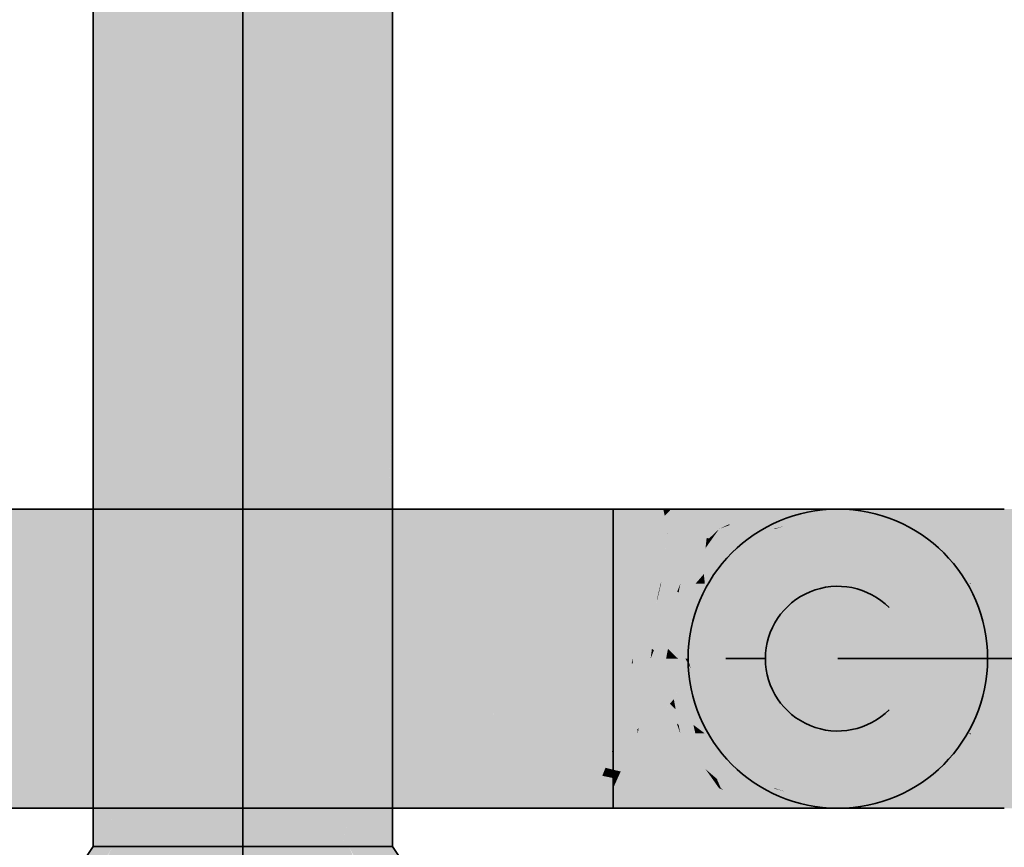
# Model space of a CAD drawing. Extents: x -459 to 541, y -543 to 550.
# Tile 569 of 577: x 233.15 to 237.22, y 402.24 to 405.66. Entities that reach past the tile are written whole.
import ezdxf

# ---------------------------------------------------------------- set-up
doc = ezdxf.new("R2010")
doc.units = 0
doc.layers.get('0').update_dxf_attribs({"lineweight": 35})
doc.layers.add('0-Shading', color=7, linetype='Continuous', lineweight=35)
doc.layers.add('H_Ruecklauf', color=5, linetype='Continuous', lineweight=35, true_color=0x0000ff)
doc.layers.add('H_Vorlauf', color=1, linetype='Continuous', lineweight=35, true_color=0xff0000)

# ---------------------------------------------------------------- blocks, each defined once
blk = doc.blocks.new('Shading-A07ALAKV1N', base_point=(152.5692, 260.2956))
at = {"layer": '0-Shading', "color": 174, "true_color": 0x0000a0}
for points in [[(233.4521, 448.1674), (233.4521, 403.3597), (233.5351, 448.1674), (233.5351, 402.2436)], [(234.6921, 448.1674), (234.609, 448.1674), (234.6921, 404.0363), (234.609, 403.7408)], [(234.6921, 404.0363), (234.609, 403.7408), (234.6864, 403.8878), (234.609, 403.5287)], [(234.6921, 404.0363), (234.6864, 403.8878), (234.6921, 403.969)], [(234.6921, 403.969), (234.609, 402.7712), (234.6921, 402.4255), (234.609, 402.2397)], [(234.6864, 403.8878), (234.609, 403.5287), (234.6668, 403.6041), (234.609, 403.2921)], [(234.6668, 403.6041), (234.609, 403.2921), (234.641, 403.2328), (234.609, 403.0473)], [(233.5309, 402.2999), (233.4521, 403.3597), (233.4521, 402.2397)], [(234.641, 403.2328), (234.609, 403.0473), (234.6136, 402.8373), (234.609, 402.8108)], [(234.609, 402.8108), (234.609, 402.7712), (234.6136, 402.8373)], [(234.6921, 402.4255), (234.609, 402.2397), (234.6921, 402.3031)], [(233.5351, 402.2397), (233.5351, 402.2436), (233.4936, 402.2714), (233.5309, 402.2999)], [(234.6921, 402.3031), (234.6505, 402.2714), (234.6921, 402.2397)], [(233.5351, 402.2397), (233.4936, 402.2714), (233.4521, 402.2397)], [(234.6505, 402.2714), (234.609, 402.2397), (234.6921, 402.2397)]]:
    blk.add_solid(points, dxfattribs=at)
at = {"layer": '0-Shading', "color": 172, "true_color": 0x0000d9}
for points in [[(233.5351, 448.1674), (233.5351, 402.2397), (233.7621, 448.1674), (233.7621, 402.4255)], [(234.609, 448.1674), (234.3821, 448.1674), (234.609, 403.7408), (234.6042, 403.7313)], [(234.6042, 403.7313), (234.3821, 448.1674), (234.3821, 403.2921)], [(234.6053, 403.5207), (234.6042, 403.7313), (234.3821, 403.0473), (234.3821, 403.2921)], [(234.609, 403.7408), (234.6042, 403.7313), (234.609, 403.5287), (234.6053, 403.5207)], [(234.3821, 403.0473), (234.3821, 402.8108), (234.6053, 403.5207), (234.6064, 403.2867)], [(234.609, 403.5287), (234.6053, 403.5207), (234.609, 403.2921), (234.6064, 403.2867)], [(234.6064, 403.2867), (234.3821, 402.8108), (234.6076, 403.0446), (234.3821, 402.5987)], [(234.609, 403.2921), (234.6064, 403.2867), (234.609, 403.0473), (234.6076, 403.0446)], [(234.6076, 403.0446), (234.3821, 402.5987), (234.6088, 402.8104), (234.3821, 402.4255)], [(234.609, 403.0473), (234.6076, 403.0446), (234.609, 402.8108), (234.6088, 402.8104)], [(234.6088, 402.8104), (234.3821, 402.4255), (234.443, 402.3825), (234.3821, 402.3031)], [(234.6088, 402.8104), (234.443, 402.3825), (234.609, 402.7712)], [(234.6088, 402.8104), (234.609, 402.7712), (234.609, 402.8108)], [(234.5499, 402.5217), (234.609, 402.7712), (234.443, 402.3825)], [(234.609, 402.7712), (234.491, 402.2727), (234.609, 402.2397)], [(234.3821, 402.2397), (234.5075, 402.3424), (234.443, 402.3825), (234.5499, 402.5217)], [(233.7621, 402.4255), (233.5351, 402.2397), (233.7621, 402.3031)], [(234.3821, 402.3031), (234.3821, 402.2397), (234.443, 402.3825)], [(234.5075, 402.3424), (234.3821, 402.2397), (234.4903, 402.27)], [(233.7621, 402.3031), (233.6486, 402.2714), (233.7621, 402.2397)], [(233.6486, 402.2714), (233.5351, 402.2397), (233.7621, 402.2397)], [(234.3821, 402.2397), (234.4832, 402.2397), (234.4903, 402.27)], [(234.491, 402.2727), (234.4832, 402.2397), (234.609, 402.2397)]]:
    blk.add_solid(points, dxfattribs=at)
at = {"layer": '0-Shading', "color": 5, "true_color": 0x0000fa}
for points in [[(233.7621, 448.1674), (233.7621, 402.4255), (234.0721, 448.1674), (234.0721, 402.8108)], [(234.0721, 448.1674), (234.0721, 402.8108), (234.3821, 448.1674), (234.3821, 403.2921)], [(234.3821, 403.2921), (234.0721, 402.8108), (234.3821, 403.0473), (234.0721, 402.5987)], [(234.3821, 403.0473), (234.0721, 402.5987), (234.3821, 402.8108), (234.0721, 402.4255)], [(234.0721, 402.8108), (233.7621, 402.4255), (234.0721, 402.5987), (233.7621, 402.3031)], [(234.3821, 402.8108), (234.0721, 402.4255), (234.3821, 402.5987), (234.0721, 402.3031)], [(234.0721, 402.5987), (233.7621, 402.3031), (234.0721, 402.4255), (233.7621, 402.2397)], [(234.3821, 402.5987), (234.0721, 402.3031), (234.3821, 402.4255), (234.0721, 402.2397)], [(234.0721, 402.4255), (233.7621, 402.2397), (234.0721, 402.3031)], [(234.3821, 402.4255), (234.0721, 402.2397), (234.3821, 402.3031)], [(234.0721, 402.3031), (233.9171, 402.2714), (234.0721, 402.2397)], [(234.3821, 402.3031), (234.2271, 402.2714), (234.3821, 402.2397)], [(233.9171, 402.2714), (233.7621, 402.2397), (234.0721, 402.2397)], [(234.2271, 402.2714), (234.0721, 402.2397), (234.3821, 402.2397)]]:
    blk.add_solid(points, dxfattribs=at)
at = {"layer": '0-Shading', "color": 174, "true_color": 0x00008d}
for points in [[(233.1921, 401.8497), (233.222, 401.8497), (233.4521, 402.2397), (233.4732, 402.2397)], [(234.6709, 402.2397), (234.9187, 401.8997), (234.6921, 402.2397)], [(234.6709, 402.2397), (234.9221, 401.8497), (234.9187, 401.8997), (234.9485, 401.8497)]]:
    blk.add_solid(points, dxfattribs=at)
at = {"layer": '0-Shading', "color": 174, "true_color": 0x0000a8}
for points in [[(233.4732, 402.2397), (233.222, 401.8497), (233.5309, 402.2324), (233.2863, 401.8497)], [(233.4732, 402.2397), (233.5309, 402.2324), (233.5351, 402.2397)], [(234.8342, 401.8497), (234.9221, 401.8497), (234.609, 402.2397), (234.6709, 402.2397)]]:
    blk.add_solid(points, dxfattribs=at)
at = {"layer": '0-Shading', "color": 172, "true_color": 0x0000c0}
for points in [[(233.31, 401.8497), (233.4498, 401.8497), (233.5351, 402.2397), (233.6337, 402.2397)], [(234.5105, 402.2397), (234.8342, 401.8497), (234.609, 402.2397)], [(234.5105, 402.2397), (234.5139, 402.2324), (234.8342, 401.8497), (234.732, 401.8497)]]:
    blk.add_solid(points, dxfattribs=at)
at = {"layer": '0-Shading', "color": 172, "true_color": 0x0000d3}
for points in [[(233.4498, 401.8497), (233.6321, 401.8497), (233.6337, 402.2397), (233.7621, 402.2397)], [(234.5121, 401.8497), (234.6943, 401.8497), (234.3821, 402.2397), (234.5105, 402.2397)]]:
    blk.add_solid(points, dxfattribs=at)
at = {"layer": '0-Shading', "color": 172, "true_color": 0x0000e1}
for points in [[(233.6321, 401.8497), (233.8443, 401.8497), (233.7621, 402.2397), (233.9116, 402.2397)], [(234.2998, 401.8497), (234.5121, 401.8497), (234.2325, 402.2397), (234.3821, 402.2397)]]:
    blk.add_solid(points, dxfattribs=at)
at = {"layer": '0-Shading', "color": 5, "true_color": 0x0000e8}
for points in [[(233.8443, 401.8497), (234.0721, 401.8497), (233.9116, 402.2397), (234.0721, 402.2397)], [(234.0721, 401.8497), (234.2998, 401.8497), (234.0721, 402.2397), (234.2325, 402.2397)]]:
    blk.add_solid(points, dxfattribs=at)
blk = doc.blocks.new('Shading-A07ALAKX1N', base_point=(152.5493, 262.2348))
at = {"layer": '0-Shading', "color": 14, "true_color": 0xa00000}
for points in [[(232.8325, 403.5658), (234.3449, 403.5597), (232.7971, 403.6377), (234.1476, 403.6377)], [(234.1476, 403.6377), (234.3449, 403.5597), (235.1228, 403.6377), (235.2254, 403.5562)], [(235.2254, 403.5562), (235.6053, 403.5547), (235.1228, 403.6377), (235.6053, 403.6377)], [(235.7658, 403.5547), (235.8125, 403.6377), (235.6053, 403.5717), (235.6053, 403.6377)], [(235.8125, 403.6377), (235.7658, 403.5547), (235.8189, 403.6096)], [(235.846, 403.6377), (235.8125, 403.6377), (235.8189, 403.6096)], [(237.2246, 403.6377), (237.1444, 403.5547), (237.4653, 403.6377), (237.4653, 403.5547)], [(232.8816, 403.5547), (234.3576, 403.5547), (232.8325, 403.5658), (234.3449, 403.5597)], [(234.3449, 403.5597), (234.3576, 403.5547), (235.2254, 403.5562), (235.2274, 403.5547)], [(235.2274, 403.5547), (235.6053, 403.5547), (235.2254, 403.5562)], [(235.7658, 403.5547), (235.6053, 403.5717), (235.6053, 403.5547)], [(233.998, 402.4808), (232.8379, 402.4808), (233.7323, 402.3977), (232.7971, 402.3977)], [(233.7323, 402.3977), (234.7663, 402.3977), (233.998, 402.4808), (234.9186, 402.4808)], [(235.5398, 402.4808), (234.9186, 402.4808), (235.5373, 402.4775), (234.852, 402.4445)], [(235.4767, 402.3977), (235.6053, 402.3977), (235.5398, 402.4808), (235.6053, 402.4808)], [(235.6053, 402.4808), (235.6053, 402.3977), (235.7737, 402.4727), (235.846, 402.3977)], [(235.7658, 402.4808), (235.6053, 402.4808), (235.7737, 402.4727)], [(237.1444, 402.4808), (237.2246, 402.3977), (237.4653, 402.4808), (237.4653, 402.3977)], [(235.5373, 402.4775), (235.0698, 402.455), (234.7663, 402.3977), (234.8151, 402.4243)], [(235.5373, 402.4775), (234.7663, 402.3977), (235.4767, 402.3977)], [(235.0698, 402.455), (234.852, 402.4445), (234.8151, 402.4243)]]:
    blk.add_solid(points, dxfattribs=at)
at = {"layer": '0-Shading', "color": 14, "true_color": 0x9e0000}
for points in [[(236.0703, 403.6377), (235.846, 403.6377), (235.834, 403.5547), (235.8189, 403.6096)], [(236.0703, 403.6377), (235.834, 403.5547), (235.9153, 403.5547)], [(237.0003, 403.6377), (236.8453, 403.5547), (237.2246, 403.6377), (237.1444, 403.5547)], [(235.8189, 403.6096), (235.7658, 403.5547), (235.834, 403.5547)], [(235.9153, 402.4808), (235.7658, 402.4808), (235.9848, 402.4436), (235.7737, 402.4727)], [(236.8453, 402.4808), (237.0003, 402.3977), (237.1444, 402.4808), (237.2246, 402.3977)], [(235.7737, 402.4727), (235.846, 402.3977), (235.9848, 402.4436), (236.0703, 402.3977)]]:
    blk.add_solid(points, dxfattribs=at)
at = {"layer": '0-Shading', "color": 14, "true_color": 0x990000}
for points in [[(236.0852, 403.5745), (236.2172, 403.6377), (236.0317, 403.617), (236.0703, 403.6377)], [(236.2083, 403.617), (236.2172, 403.6377), (236.0887, 403.5717), (236.0852, 403.5745)], [(236.263, 403.6377), (236.2172, 403.6377), (236.2083, 403.617)], [(237.0003, 403.6377), (236.5885, 403.5547), (236.8453, 403.5547)], [(237.0003, 403.6377), (236.8785, 403.6377), (236.5885, 403.5547), (236.665, 403.5836)], [(236.8785, 403.6377), (236.8077, 403.6377), (236.665, 403.5836)], [(236.0437, 403.5547), (236.0852, 403.5745), (235.9153, 403.5547), (236.0317, 403.617)], [(236.0852, 403.5745), (236.0437, 403.5547), (236.0887, 403.5717)], [(236.0437, 402.4808), (235.9153, 402.4808), (236.1744, 402.3977), (236.0703, 402.3977)], [(236.0437, 402.4808), (236.1744, 402.3977), (236.0637, 402.4732)], [(236.8453, 402.4808), (236.5885, 402.4808), (236.8785, 402.3977), (236.665, 402.4518)], [(236.8453, 402.4808), (236.8785, 402.3977), (237.0003, 402.3977)], [(236.1744, 402.3977), (236.263, 402.3977), (236.0637, 402.4732)], [(236.665, 402.4518), (236.8077, 402.3977), (236.8785, 402.3977)]]:
    blk.add_solid(points, dxfattribs=at)
at = {"layer": '0-Shading', "color": 14, "true_color": 0x930000}
for points in [[(236.4108, 403.6377), (236.263, 403.6377), (236.1974, 403.5717), (236.2083, 403.617)], [(236.8077, 403.6377), (236.6599, 403.6377), (236.5624, 403.5547), (236.3915, 403.5547)], [(236.8077, 403.6377), (236.5624, 403.5547), (236.665, 403.5836)], [(236.1974, 403.5717), (236.2083, 403.617), (236.1423, 403.5547), (236.0887, 403.5717)], [(236.5624, 403.5547), (236.5885, 403.5547), (236.665, 403.5836)], [(236.0887, 403.5717), (236.0437, 403.5547), (236.1423, 403.5547)], [(236.0513, 402.4808), (236.0437, 402.4808), (236.0637, 402.4732)], [(236.1423, 402.4808), (236.0513, 402.4808), (236.263, 402.3977), (236.0637, 402.4732)], [(236.1423, 402.4808), (236.263, 402.3977), (236.4108, 402.3977)], [(236.5624, 402.4808), (236.3915, 402.4808), (236.8077, 402.3977), (236.6599, 402.3977)], [(236.5624, 402.4808), (236.8077, 402.3977), (236.665, 402.4518)], [(236.5885, 402.4808), (236.5624, 402.4808), (236.665, 402.4518)]]:
    blk.add_solid(points, dxfattribs=at)
at = {"layer": '0-Shading', "color": 14, "true_color": 0x8c0000}
for points in [[(236.5036, 403.6377), (236.4108, 403.6377), (236.2042, 403.5547), (236.1974, 403.5717)], [(236.6599, 403.6377), (236.2752, 403.5547), (236.3915, 403.5547)], [(236.6599, 403.6377), (236.567, 403.6377), (236.2752, 403.5547), (236.3159, 403.568)], [(236.1974, 403.5717), (236.1423, 403.5547), (236.2042, 403.5547)], [(236.3159, 403.568), (236.2676, 403.5547), (236.2752, 403.5547)], [(236.1423, 402.4808), (236.4108, 402.3977), (236.2042, 402.4808), (236.5036, 402.3977)], [(236.2752, 402.4808), (236.2676, 402.4808), (236.3159, 402.4674)], [(236.3915, 402.4808), (236.2752, 402.4808), (236.567, 402.3977), (236.3159, 402.4674)], [(236.3915, 402.4808), (236.567, 402.3977), (236.6599, 402.3977)]]:
    blk.add_solid(points, dxfattribs=at)
at = {"layer": '0-Shading', "color": 16, "true_color": 0x830000}
for points in [[(236.5036, 403.6377), (236.2042, 403.5547), (236.5353, 403.6377), (236.2253, 403.5547)], [(236.552, 403.6377), (236.5353, 403.6377), (236.2676, 403.5547), (236.2253, 403.5547)], [(236.552, 403.6377), (236.2676, 403.5547), (236.3159, 403.568)], [(236.567, 403.6377), (236.552, 403.6377), (236.3159, 403.568)], [(236.2042, 402.4808), (236.5036, 402.3977), (236.2253, 402.4808), (236.5353, 402.3977)], [(236.2676, 402.4808), (236.2253, 402.4808), (236.552, 402.3977), (236.5353, 402.3977)], [(236.2676, 402.4808), (236.552, 402.3977), (236.3159, 402.4674)], [(236.552, 402.3977), (236.567, 402.3977), (236.3159, 402.4674)]]:
    blk.add_solid(points, dxfattribs=at)
at = {"layer": '0-Shading', "color": 12, "true_color": 0xd90000}
for points in [[(233.0783, 403.3277), (234.4558, 403.3277), (232.8816, 403.5547), (234.3576, 403.5547)], [(234.3576, 403.5547), (234.4558, 403.3277), (235.2274, 403.5547), (235.2561, 403.3277)], [(235.2561, 403.3277), (235.6053, 403.3277), (235.2274, 403.5547), (235.6053, 403.5547)], [(235.7638, 403.547), (235.6053, 403.5547), (235.7175, 403.3681), (235.6053, 403.4753)], [(235.7658, 403.5547), (235.6053, 403.5547), (235.7638, 403.547)], [(237.4653, 403.5547), (237.1444, 403.5547), (237.4653, 403.4314), (237.0867, 403.3317)], [(235.6053, 403.4753), (235.6053, 403.3277), (235.7175, 403.3681), (235.7071, 403.3277)], [(237.0867, 403.3317), (237.0857, 403.3277), (237.4653, 403.4314), (237.4653, 403.3277)], [(234.2482, 402.7077), (232.8678, 402.7077), (233.998, 402.4808), (232.8379, 402.4808)], [(233.998, 402.4808), (234.9186, 402.4808), (234.2482, 402.7077), (235.0778, 402.7077)], [(235.0778, 402.7077), (234.9186, 402.4808), (235.6053, 402.6449), (235.5398, 402.4808)], [(235.0778, 402.7077), (235.6053, 402.6449), (235.6053, 402.7077)], [(235.6651, 402.614), (235.7071, 402.7077), (235.6053, 402.6449), (235.6309, 402.7077)], [(235.6309, 402.7077), (235.6053, 402.7077), (235.6053, 402.6449)], [(235.7364, 402.5945), (235.7071, 402.7077), (235.6651, 402.614)], [(237.4653, 402.7077), (237.0857, 402.7077), (237.4653, 402.604), (237.0867, 402.7037)], [(237.0867, 402.7037), (237.1444, 402.4808), (237.4653, 402.604), (237.4653, 402.4808)], [(235.6053, 402.6449), (235.6001, 402.6318), (235.6053, 402.6303)], [(235.6651, 402.614), (235.6053, 402.6449), (235.6053, 402.6303)], [(235.6053, 402.6303), (235.6001, 402.6318), (235.6053, 402.5575), (235.5737, 402.5656)], [(235.6053, 402.6303), (235.6053, 402.5575), (235.6651, 402.614), (235.6365, 402.5503)], [(235.7549, 402.523), (235.7364, 402.5945), (235.6365, 402.5503), (235.6651, 402.614)], [(235.6053, 402.5575), (235.5737, 402.5656), (235.6053, 402.523), (235.5604, 402.5324)], [(235.5604, 402.5324), (235.5398, 402.4808), (235.6053, 402.523), (235.6053, 402.4808)], [(235.6365, 402.5503), (235.6053, 402.5575), (235.6229, 402.52), (235.6053, 402.523)], [(235.6229, 402.52), (235.6053, 402.523), (235.6118, 402.4953), (235.6053, 402.4959)], [(235.7619, 402.4959), (235.6229, 402.52), (235.7658, 402.4808), (235.6118, 402.4953)], [(235.6365, 402.5503), (235.6229, 402.52), (235.7549, 402.523), (235.7619, 402.4959)], [(235.6053, 402.4959), (235.6053, 402.4808), (235.6118, 402.4953)], [(235.6118, 402.4953), (235.6053, 402.4808), (235.7658, 402.4808)]]:
    blk.add_solid(points, dxfattribs=at)
at = {"layer": '0-Shading', "color": 12, "true_color": 0xd30000}
for points in [[(235.8019, 403.3277), (235.8314, 403.5365), (235.7175, 403.3681), (235.7638, 403.547)], [(235.8314, 403.5365), (235.834, 403.5547), (235.7638, 403.547), (235.7658, 403.5547)], [(235.8042, 403.3324), (235.9078, 403.5396), (235.8331, 403.5475)], [(235.8316, 403.5365), (235.834, 403.5547), (235.8314, 403.5365)], [(235.9078, 403.5396), (235.9153, 403.5547), (235.8331, 403.5475), (235.834, 403.5547)], [(237.1444, 403.5547), (236.8453, 403.5547), (237.0789, 403.3277), (236.7319, 403.3277)], [(237.1444, 403.5547), (237.0789, 403.3277), (237.0867, 403.3317)], [(235.8042, 403.3324), (235.8316, 403.5365), (235.8019, 403.3277), (235.8314, 403.5365)], [(235.7071, 403.3277), (235.8019, 403.3277), (235.7175, 403.3681)], [(237.0789, 403.3277), (237.0857, 403.3277), (237.0867, 403.3317)], [(235.877, 402.5575), (235.8221, 402.6674), (235.7364, 402.5945), (235.7071, 402.7077)], [(235.8221, 402.6674), (235.8019, 402.7077), (235.7071, 402.7077)], [(237.0789, 402.7077), (236.7319, 402.7077), (237.1444, 402.4808), (236.8453, 402.4808)], [(237.0789, 402.7077), (237.1444, 402.4808), (237.0867, 402.7037)], [(237.0857, 402.7077), (237.0789, 402.7077), (237.0867, 402.7037)], [(235.877, 402.5575), (235.7364, 402.5945), (235.9078, 402.4959), (235.7549, 402.523)], [(235.9078, 402.4959), (235.7549, 402.523), (235.9153, 402.4808), (235.7619, 402.4959)], [(235.7619, 402.4959), (235.7658, 402.4808), (235.9153, 402.4808)]]:
    blk.add_solid(points, dxfattribs=at)
at = {"layer": '0-Shading', "color": 12, "true_color": 0xc70000}
for points in [[(235.9078, 403.5396), (235.8757, 403.4753), (235.9925, 403.5179), (235.894, 403.4208)], [(235.9078, 403.5396), (236.0022, 403.5154), (235.9153, 403.5547), (236.0284, 403.5402)], [(236.0284, 403.5402), (236.0437, 403.5547), (235.9153, 403.5547)], [(236.0022, 403.5154), (236.0139, 403.5124), (236.0284, 403.5402), (236.0331, 403.5396)], [(236.0331, 403.5396), (236.0437, 403.5547), (236.0284, 403.5402)], [(236.5885, 403.5547), (236.4281, 403.3277), (236.8453, 403.5547), (236.7319, 403.3277)], [(235.9925, 403.5179), (235.894, 403.4208), (235.991, 403.5048), (235.896, 403.415)], [(235.991, 403.5048), (235.896, 403.415), (235.9876, 403.4753), (235.9118, 403.3681)], [(235.9876, 403.4753), (236.0139, 403.5124), (235.991, 403.5048), (236.0022, 403.5154)], [(235.991, 403.5048), (236.0022, 403.5154), (235.9925, 403.5179)], [(235.8757, 403.4753), (235.8042, 403.3324), (235.894, 403.4208)], [(235.894, 403.4208), (235.8042, 403.3324), (235.896, 403.415), (235.8037, 403.3277)], [(235.896, 403.415), (235.8037, 403.3277), (235.9118, 403.3681), (235.8833, 403.3277)], [(235.8042, 403.3324), (235.8019, 403.3277), (235.8037, 403.3277)], [(235.8221, 402.6674), (235.9876, 402.5602), (235.8019, 402.7077), (235.9118, 402.6674)], [(235.9118, 402.6674), (235.8833, 402.7077), (235.8019, 402.7077)], [(236.4281, 402.7077), (236.5885, 402.4808), (236.7319, 402.7077), (236.8453, 402.4808)], [(236.0139, 402.523), (235.9876, 402.5602), (235.877, 402.5575), (235.8221, 402.6674)], [(236.0139, 402.523), (235.877, 402.5575), (236.0437, 402.4808), (235.9078, 402.4959)], [(235.9078, 402.4959), (235.9153, 402.4808), (236.0437, 402.4808)]]:
    blk.add_solid(points, dxfattribs=at)
at = {"layer": '0-Shading', "color": 16, "true_color": 0x8b0000}
for points in [[(236.2253, 403.5547), (235.9984, 403.3277), (236.2676, 403.5547), (236.0484, 403.3277)], [(236.2253, 403.5547), (236.2042, 403.5547), (236.0758, 403.4051), (236.0943, 403.4409)], [(236.0943, 403.4409), (235.985, 403.3277), (236.0758, 403.4051), (235.9984, 403.3277)], [(235.985, 402.7077), (236.2042, 402.4808), (235.9984, 402.7077), (236.2253, 402.4808)], [(235.9984, 402.7077), (236.2253, 402.4808), (236.0484, 402.7077), (236.2676, 402.4808)]]:
    blk.add_solid(points, dxfattribs=at)
at = {"layer": '0-Shading', "color": 12, "true_color": 0xb60000}
for points in [[(236.0758, 403.4779), (236.1057, 403.5124), (236.0139, 403.5124), (236.0331, 403.5396)], [(236.0331, 403.5396), (236.1057, 403.5124), (236.0437, 403.5547), (236.1292, 403.5396)], [(236.1292, 403.5396), (236.1423, 403.5547), (236.0437, 403.5547)], [(236.5624, 403.5547), (236.3915, 403.5547), (236.3472, 403.3277), (236.1949, 403.3277)], [(236.5885, 403.5547), (236.5624, 403.5547), (236.4281, 403.3277), (236.3472, 403.3277)], [(236.0758, 403.4779), (236.0139, 403.5124), (235.9807, 403.3681), (235.9876, 403.4753)], [(235.9807, 403.3681), (235.9876, 403.4753), (235.9457, 403.3277), (235.9118, 403.3681)], [(235.9118, 403.3681), (235.8833, 403.3277), (235.9457, 403.3277)], [(236.0735, 402.5602), (235.9457, 402.7077), (235.9118, 402.6674), (235.8833, 402.7077)], [(236.3472, 402.7077), (236.1949, 402.7077), (236.5624, 402.4808), (236.3915, 402.4808)], [(236.4281, 402.7077), (236.3472, 402.7077), (236.5885, 402.4808), (236.5624, 402.4808)], [(235.9876, 402.5602), (236.1292, 402.4959), (235.9118, 402.6674), (236.0735, 402.5602)], [(235.9876, 402.5602), (236.0139, 402.523), (236.0371, 402.5176)], [(236.1292, 402.4959), (235.9876, 402.5602), (236.0371, 402.5176)], [(236.035, 402.5181), (236.0139, 402.523), (236.0513, 402.4808), (236.0437, 402.4808)], [(236.1423, 402.4808), (236.1292, 402.4959), (236.0455, 402.4941), (236.035, 402.5181)], [(236.1423, 402.4808), (236.0455, 402.4941), (236.0513, 402.4808)]]:
    blk.add_solid(points, dxfattribs=at)
at = {"layer": '0-Shading', "color": 14, "true_color": 0xa20000}
for points in [[(236.2752, 403.5547), (236.2676, 403.5547), (236.0904, 403.3277), (236.0484, 403.3277)], [(236.3915, 403.5547), (236.2752, 403.5547), (236.1949, 403.3277), (236.0904, 403.3277)], [(236.1301, 403.4779), (236.2042, 403.5547), (236.1057, 403.5124), (236.1423, 403.5547)], [(236.0943, 403.4409), (236.1301, 403.4779), (236.0758, 403.4779), (236.1057, 403.5124)], [(236.0943, 403.4409), (236.0758, 403.4779), (235.985, 403.3277), (235.9807, 403.3681)], [(235.9807, 403.3681), (235.9457, 403.3277), (235.985, 403.3277)], [(235.985, 402.7077), (235.9457, 402.7077), (236.2042, 402.4808), (236.1292, 402.4959)], [(236.0904, 402.7077), (236.0484, 402.7077), (236.2752, 402.4808), (236.2676, 402.4808)], [(236.1949, 402.7077), (236.0904, 402.7077), (236.3915, 402.4808), (236.2752, 402.4808)], [(236.1292, 402.4959), (236.1423, 402.4808), (236.2042, 402.4808)]]:
    blk.add_solid(points, dxfattribs=at)
at = {"layer": '0-Shading', "color": 1, "true_color": 0xfa0000}
for points in [[(233.0513, 403.0177), (234.4157, 403.0177), (233.0783, 403.3277), (234.4558, 403.3277)], [(234.4558, 403.3277), (234.4157, 403.0177), (235.2561, 403.3277), (235.2014, 403.0177)], [(235.2547, 403.3199), (235.2014, 403.0177), (235.6053, 403.0585), (235.6053, 403.0177)], [(235.2561, 403.3277), (235.2547, 403.3199), (235.6053, 403.3277), (235.6053, 403.0585)], [(232.8706, 402.7877), (234.2693, 402.7468), (233.0513, 403.0177), (234.4157, 403.0177)], [(234.4157, 403.0177), (234.2693, 402.7468), (235.2014, 403.0177), (235.0839, 402.723)], [(235.2014, 403.0177), (235.1131, 402.7962), (235.6053, 403.0177), (235.6053, 402.7077)], [(232.8678, 402.7077), (234.2482, 402.7077), (232.8706, 402.7877), (234.2693, 402.7468)], [(235.1131, 402.7962), (235.0839, 402.723), (235.6053, 402.7077)], [(234.2693, 402.7468), (234.2482, 402.7077), (235.0839, 402.723), (235.0778, 402.7077)], [(235.0778, 402.7077), (235.6053, 402.7077), (235.0839, 402.723)]]:
    blk.add_solid(points, dxfattribs=at)
at = {"layer": '0-Shading', "color": 1, "true_color": 0xf90000}
for points in [[(235.7058, 403.3096), (235.6053, 403.3277), (235.6856, 403.0177), (235.6053, 403.0585)], [(235.7071, 403.3277), (235.6053, 403.3277), (235.7058, 403.3096)], [(237.0857, 403.3277), (237.0642, 403.0177), (237.4653, 403.3277), (237.4653, 403.0177)], [(235.6053, 403.0585), (235.6053, 403.0177), (235.6856, 403.0177)], [(235.6309, 402.7077), (235.6823, 402.9988), (235.6053, 402.7077), (235.6053, 403.0177)], [(235.6823, 402.9988), (235.6856, 403.0177), (235.6053, 403.0177)], [(235.687, 402.9977), (235.6856, 403.0177), (235.6823, 402.9988)], [(237.0642, 403.0177), (237.0857, 402.7077), (237.4653, 403.0177), (237.4653, 402.7077)], [(235.6931, 402.9093), (235.687, 402.9977), (235.6309, 402.7077), (235.6823, 402.9988)], [(235.6931, 402.9093), (235.6324, 402.7126), (235.7058, 402.7258)], [(235.6324, 402.7126), (235.6309, 402.7077), (235.7058, 402.7258), (235.7071, 402.7077)]]:
    blk.add_solid(points, dxfattribs=at)
at = {"layer": '0-Shading', "color": 1, "true_color": 0xf10000}
for points in [[(235.7282, 403.0177), (235.7864, 403.2628), (235.6856, 403.0177), (235.7058, 403.3096)], [(235.7058, 403.3096), (235.7864, 403.2628), (235.7071, 403.3277), (235.7937, 403.2934)], [(235.7937, 403.2934), (235.8019, 403.3277), (235.7071, 403.3277)], [(235.7998, 403.3119), (235.7654, 403.1708), (235.7775, 403.1461)], [(235.7951, 403.2928), (235.7998, 403.3119), (235.7937, 403.2934), (235.8019, 403.3277)], [(236.7319, 403.3277), (236.6903, 403.0177), (237.0857, 403.3277), (237.0642, 403.0177)], [(235.7864, 403.2628), (235.7282, 403.0177), (235.7876, 403.2621)], [(235.7876, 403.2621), (235.7951, 403.2928), (235.7864, 403.2628), (235.7937, 403.2934)], [(235.7654, 403.1708), (235.7282, 403.0177), (235.7775, 403.1461), (235.7603, 403.0177)], [(235.7282, 403.0177), (235.6856, 403.0177), (235.6931, 402.9093)], [(235.7107, 402.7286), (235.7603, 403.0177), (235.6931, 402.9093), (235.7282, 403.0177)], [(235.7927, 402.7763), (235.7603, 403.0177), (235.7107, 402.7286)], [(236.9156, 403.0177), (236.6903, 403.0177), (237.0789, 402.7077), (236.7319, 402.7077)], [(237.0642, 403.0177), (236.9156, 403.0177), (237.0857, 402.7077), (237.0789, 402.7077)], [(235.7107, 402.7286), (235.6931, 402.9093), (235.7058, 402.7258)], [(235.8019, 402.7077), (235.7927, 402.7763), (235.7071, 402.7077), (235.7107, 402.7286)], [(235.7071, 402.7077), (235.7107, 402.7286), (235.7058, 402.7258)]]:
    blk.add_solid(points, dxfattribs=at)
at = {"layer": '0-Shading', "color": 12, "true_color": 0xe10000}
for points in [[(235.7982, 403.1131), (235.7998, 403.3119), (235.7775, 403.1461)], [(235.7998, 403.3119), (235.7982, 403.1131), (235.8035, 403.3269), (235.8703, 403.295)], [(235.7982, 403.1131), (235.8323, 403.0585), (235.8703, 403.295), (235.8765, 403.292)], [(235.8037, 403.3277), (235.8019, 403.3277), (235.7998, 403.3119)], [(235.8703, 403.295), (235.8833, 403.3277), (235.8035, 403.3269), (235.8037, 403.3277)], [(235.8765, 403.292), (235.8833, 403.3277), (235.8703, 403.295)], [(236.4281, 403.3277), (236.3693, 403.0177), (236.7319, 403.3277), (236.6903, 403.0177)], [(235.7775, 403.1461), (235.7658, 403.0585), (235.7982, 403.1131), (235.7742, 403.0527)], [(235.8245, 403.0177), (235.8323, 403.0585), (235.7742, 403.0527), (235.7982, 403.1131)], [(235.7658, 403.0585), (235.7603, 403.0177), (235.7742, 403.0527)], [(235.7603, 403.0177), (235.8245, 403.0177), (235.7742, 403.0527)], [(235.8564, 402.8498), (235.8323, 402.9769), (235.7927, 402.7763), (235.7603, 403.0177)], [(235.8323, 402.9769), (235.8245, 403.0177), (235.7603, 403.0177)], [(236.3693, 403.0177), (236.4281, 402.7077), (236.6903, 403.0177), (236.7319, 402.7077)], [(235.8564, 402.8498), (235.8399, 402.8307), (235.8643, 402.8077)], [(235.8687, 402.7491), (235.8399, 402.8307), (235.8077, 402.7936)], [(235.8643, 402.8077), (235.8399, 402.8307), (235.8765, 402.7434), (235.8687, 402.7491)], [(235.8833, 402.7077), (235.8687, 402.7491), (235.7927, 402.7763), (235.8077, 402.7936)], [(235.8833, 402.7077), (235.7927, 402.7763), (235.7971, 402.7434)], [(235.8019, 402.7077), (235.8833, 402.7077), (235.7971, 402.7434)], [(235.8687, 402.7491), (235.8833, 402.7077), (235.8765, 402.7434)]]:
    blk.add_solid(points, dxfattribs=at)
at = {"layer": '0-Shading', "color": 12, "true_color": 0xca0000}
for points in [[(235.8765, 403.292), (235.9225, 403.2278), (235.8833, 403.3277), (235.9375, 403.292)], [(235.9375, 403.292), (235.9457, 403.3277), (235.8833, 403.3277)], [(236.1949, 403.3277), (236.123, 403.0177), (236.4281, 403.3277), (236.3693, 403.0177)], [(235.8738, 403.0177), (235.9225, 403.2278), (235.8323, 403.0585), (235.8765, 403.292)], [(235.8323, 403.0585), (235.8245, 403.0177), (235.8738, 403.0177)], [(235.8931, 402.9347), (235.8738, 403.0177), (235.8323, 402.9769), (235.8245, 403.0177)], [(236.2685, 403.0177), (236.123, 403.0177), (236.3472, 402.7077), (236.1949, 402.7077)], [(236.3693, 403.0177), (236.2685, 403.0177), (236.4281, 402.7077), (236.3472, 402.7077)], [(235.8323, 402.9769), (235.8564, 402.8498), (235.8839, 402.9135)], [(235.8931, 402.9347), (235.8323, 402.9769), (235.8839, 402.9135)], [(235.8931, 402.9347), (235.8564, 402.8498), (235.9375, 402.7434), (235.8643, 402.8077)], [(235.9375, 402.7434), (235.8643, 402.8077), (235.9457, 402.7077), (235.8765, 402.7434)], [(235.8765, 402.7434), (235.8833, 402.7077), (235.9457, 402.7077)]]:
    blk.add_solid(points, dxfattribs=at)
at = {"layer": '0-Shading', "color": 14, "true_color": 0xae0000}
for points in [[(235.985, 403.3277), (235.9036, 403.0177), (235.9055, 403.0204)], [(235.9377, 403.1476), (235.985, 403.3277), (235.9225, 403.2278), (235.9457, 403.3277)], [(236.0484, 403.3277), (235.9682, 403.0177), (236.1949, 403.3277), (236.123, 403.0177)], [(235.9036, 403.0177), (235.9377, 403.1476), (235.8738, 403.0177), (235.9225, 403.2278)], [(235.9036, 403.0177), (235.8738, 403.0177), (235.8931, 402.9347)], [(235.9414, 402.7404), (235.9048, 403.0177), (235.8931, 402.9347), (235.9036, 403.0177)], [(235.9036, 403.0177), (235.9048, 403.0177), (235.9055, 403.0204)], [(235.985, 402.7077), (235.9048, 403.0177), (235.9414, 402.7404)], [(236.0227, 403.0177), (235.9682, 403.0177), (236.0904, 402.7077), (236.0484, 402.7077)], [(236.123, 403.0177), (236.0227, 403.0177), (236.1949, 402.7077), (236.0904, 402.7077)], [(235.9414, 402.7404), (235.8931, 402.9347), (235.9375, 402.7434)], [(235.9457, 402.7077), (235.9414, 402.7404), (235.9375, 402.7434)], [(235.985, 402.7077), (235.9414, 402.7404), (235.9457, 402.7077)]]:
    blk.add_solid(points, dxfattribs=at)
at = {"layer": '0-Shading', "color": 14, "true_color": 0x8f0000}
for points in [[(235.9984, 403.3277), (235.985, 403.3277), (235.9376, 403.1008), (235.9055, 403.0204)], [(235.9984, 403.3277), (235.9153, 403.0177), (236.0484, 403.3277), (235.9682, 403.0177)], [(235.9055, 403.0204), (235.9048, 403.0177), (235.9376, 403.1008), (235.9153, 403.0177)], [(235.9048, 403.0177), (235.985, 402.7077), (235.9263, 402.9769), (235.9984, 402.7077)], [(235.9153, 403.0177), (235.9048, 403.0177), (235.9263, 402.9769)], [(235.9153, 403.0177), (235.9984, 402.7077), (235.9682, 403.0177), (236.0484, 402.7077)]]:
    blk.add_solid(points, dxfattribs=at)
blk = doc.blocks.new('Rohr - 1703-A07ALBX21N', base_point=(81.7124, 400.6177))
at = {"color": 0, "linetype": 'ByBlock', "lineweight": -2, "ltscale": 0.35}
blk.add_line((234.0721, 400.6177), (234.0721, 449.0974), dxfattribs=at)
blk = doc.blocks.new('Rohr - 1703-A07ALBXG1N', base_point=(230.0564, 402.7177))
at = {"color": 0, "linetype": 'ByBlock', "lineweight": -2, "ltscale": 0.35}
for p, q in [((236.2353, 403.0177), (236.0721, 403.0177)), ((248.8017, 403.0177), (236.5353, 403.0177))]:
    blk.add_line(p, q, dxfattribs=at)
at = {"color": 0, "lineweight": -2}
blk.add_ellipse((236.5353, 403.0177), major_axis=(0.2121, 0.2121), ratio=1, start_param=0, end_param=4.712389, dxfattribs=at)
blk = doc.blocks.new('Geometrie-A07ALC2E1N', base_point=(-101.2514, 241.343))
at = {"layer": 'H_Ruecklauf', "lineweight": -2}
for p, q in [((233.4521, 448.1674), (233.4521, 402.2397)), ((234.6921, 402.2397), (234.6921, 448.1674)), ((233.1921, 401.8497), (233.4521, 402.2397)), ((234.6921, 402.2397), (233.4521, 402.2397)), ((233.4521, 402.2397), (233.8152, 402.2397)), ((233.8152, 402.2397), (234.3289, 402.2397)), ((234.3289, 402.2397), (234.6921, 402.2397)), ((234.9521, 401.8497), (234.6921, 402.2397))]:
    blk.add_line(p, q, dxfattribs=at)
blk = doc.blocks.new('Geometrie-A07ALC2G1N', base_point=(-101.1311, 241.343))
at = {"layer": 'H_Vorlauf', "lineweight": -2}
for p, q in [((235.6053, 403.6377), (232.413, 403.6377)), ((235.6053, 403.6377), (235.6053, 403.2745)), ((235.6053, 403.6377), (235.6053, 402.3977)), ((235.6053, 403.6377), (235.846, 403.6377)), ((235.846, 403.6377), (236.0703, 403.6377)), ((236.0703, 403.6377), (236.263, 403.6377)), ((236.263, 403.6377), (236.4107, 403.6377)), ((236.4107, 403.6377), (236.5037, 403.6377)), ((236.5037, 403.6377), (236.5353, 403.6377)), ((236.5353, 403.6377), (236.567, 403.6377)), ((236.567, 403.6377), (236.6599, 403.6377)), ((236.6599, 403.6377), (236.8077, 403.6377)), ((236.8077, 403.6377), (237.0003, 403.6377)), ((237.0003, 403.6377), (237.2246, 403.6377)), ((235.6053, 403.2745), (235.6053, 402.7609)), ((235.6053, 402.7609), (235.6053, 402.3977)), ((232.413, 402.3977), (235.6053, 402.3977)), ((235.6053, 402.3977), (235.846, 402.3977)), ((235.846, 402.3977), (236.0703, 402.3977)), ((236.0703, 402.3977), (236.263, 402.3977)), ((236.263, 402.3977), (236.4107, 402.3977)), ((236.4107, 402.3977), (236.5037, 402.3977)), ((236.5037, 402.3977), (236.5353, 402.3977)), ((236.5353, 402.3977), (236.567, 402.3977)), ((236.567, 402.3977), (236.6599, 402.3977)), ((236.6599, 402.3977), (236.8077, 402.3977)), ((236.8077, 402.3977), (237.0003, 402.3977)), ((237.0003, 402.3977), (237.2246, 402.3977))]:
    blk.add_line(p, q, dxfattribs=at)
blk.add_circle((236.5353, 403.0177), 0.62, dxfattribs=at)
blk.add_circle((236.5353, 403.0177), 0.62, dxfattribs=at)
blk.add_circle((236.5353, 403.0177), 0.62, dxfattribs=at)

msp = doc.modelspace()

# ---------------------------------------------------------------- block references
for name, p in [('Shading-A07ALAKV1N', (152.5692, 260.2956)), ('Shading-A07ALAKX1N', (152.5493, 262.2348))]:
    msp.add_blockref(name, p)
at = {"linetype": 'Continuous', "ltscale": 0.35}
for name, p in [('Geometrie-A07ALC2E1N', (-101.2514, 241.343)), ('Geometrie-A07ALC2G1N', (-101.1311, 241.343))]:
    msp.add_blockref(name, p, dxfattribs=at)
at = {"layer": 'H_Ruecklauf', "ltscale": 0.35}
msp.add_blockref('Rohr - 1703-A07ALBX21N', (81.7124, 400.6177), dxfattribs=at)
at = {"layer": 'H_Vorlauf', "ltscale": 0.35}
msp.add_blockref('Rohr - 1703-A07ALBXG1N', (230.0564, 402.7177), dxfattribs=at)

doc.saveas('drawing.dxf')
